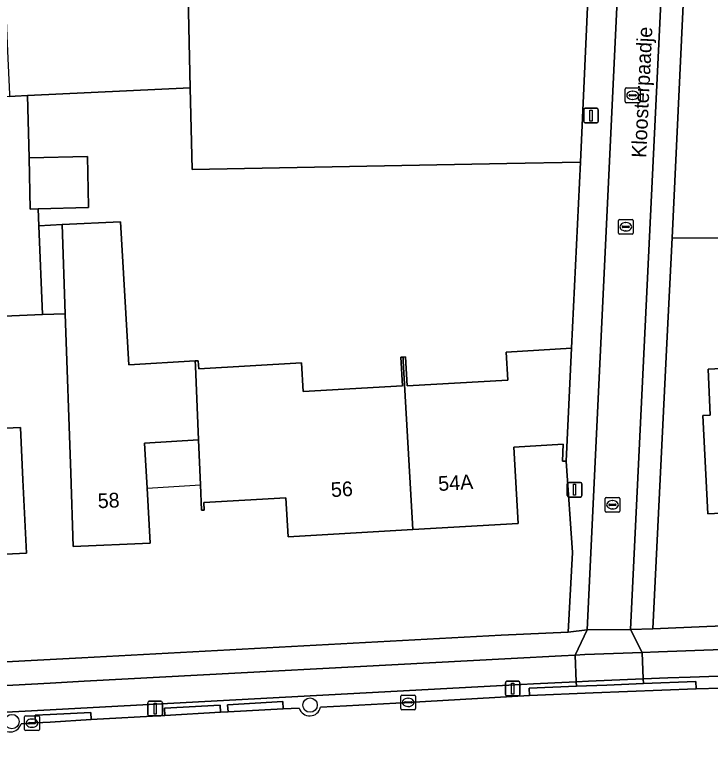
# Model space of a CAD drawing. Extents: x 157320 to 158835, y 386650 to 388491.
# Drawn here: x 157997.57 to 158044.9, y 387820.67 to 387870.56 of the extents above; entities that cross this region are included whole.
import ezdxf

# ---------------------------------------------------------------- set-up
doc = ezdxf.new("R2010")
doc.units = 0
for name, color, linetype in [('IMGEO_Berm_open', 7, 'Continuous'), ('IMGEO_Boom', 7, 'Continuous'), ('IMGEO_Erf', 7, 'Continuous'), ('IMGEO_Fietspad_open', 7, 'Continuous'), ('IMGEO_Kolk', 7, 'Continuous'), ('IMGEO_Lichtmast', 7, 'Continuous'), ('IMGEO_Muur', 7, 'Continuous'), ('IMGEO_Openbare_ruimte_label', 7, 'Continuous'), ('IMGEO_Pand', 7, 'Continuous'), ('IMGEO_Pand_nummerreeks', 7, 'Continuous'), ('IMGEO_Pand_overbouw', 7, 'Continuous'), ('IMGEO_Rijbaan_lokaal_open', 7, 'Continuous'), ('IMGEO_Voetpad_open', 7, 'Continuous')]:
    doc.layers.add(name, color=color, linetype=linetype)

msp = doc.modelspace()

# ---------------------------------------------------------------- linework, layer by layer
at = {"layer": 'IMGEO_Berm_open'}
for points in [[(158075.094, 387825.897), (158076.088, 387825.94), (158076.309, 387825.953), (158076.28, 387826.762), (158064.601, 387826.289), (158053.759, 387825.874), (158043.527, 387825.515), (158042.015, 387825.462), (158040.337, 387825.394), (158040.35, 387825.068), (158043.914, 387825.207), (158043.93, 387824.709), (158045.645, 387824.758), (158052.261, 387825.014)], [(158018.38, 387823.458), (158020.148, 387823.558), (158024.343, 387823.79), (158032.597, 387824.258), (158032.569, 387824.757), (158035.787, 387824.887), (158035.774, 387825.199), (158032.861, 387825.05), (158031.191, 387824.964), (158002.91, 387823.44), (158000, 387823.285), (157968.009, 387821.582), (157961.921, 387821.078), (157957.268, 387820.637), (157953.082, 387820.103), (157952.645, 387820.022), (157948.021, 387819.305), (157940.896, 387818.185), (157936.412, 387817.417), (157936.565, 387816.519), (157940.146, 387817.389), (157940.26, 387816.906), (157941.028, 387817.058)], [(157998.998, 387822.395), (157998.959, 387822.911), (158000, 387822.964), (158002.746, 387823.105), (158002.778, 387822.62), (158007.79, 387822.898), (158007.774, 387823.393), (158011.558, 387823.609), (158011.588, 387823.13), (158012.088, 387823.15), (158012.055, 387823.635), (158015.814, 387823.847), (158015.85, 387823.362), (158016.926, 387823.39)], [(157998.013, 387822.337), (157998.753, 387822.377), (157998.998, 387822.395)]]:
    msp.add_lwpolyline(points, dxfattribs=at)
for points in [[(158040.337, 387825.394), (158036.609, 387825.242), (158035.774, 387825.199), (158035.787, 387824.887), (158037.851, 387824.971), (158040.35, 387825.068)], [(158043.914, 387825.207), (158040.35, 387825.068), (158037.851, 387824.971), (158035.787, 387824.887), (158032.569, 387824.757), (158032.597, 387824.258), (158036.939, 387824.432), (158043.93, 387824.709)], [(158011.558, 387823.609), (158007.774, 387823.393), (158007.79, 387822.898), (158011.588, 387823.13)], [(158015.814, 387823.847), (158012.055, 387823.635), (158012.088, 387823.15), (158015.85, 387823.362)], [(158002.746, 387823.105), (158000, 387822.964), (157998.959, 387822.911), (157998.998, 387822.395), (158000, 387822.455), (158002.778, 387822.62)]]:
    msp.add_lwpolyline(points, close=True, dxfattribs=at)
for centre, radius, start, end in [((158017.643, 387823.628), 0.756, 198.3589, 346.9964), ((157997.257, 387822.566), 0.79, 202.421, 343.1231)]:
    msp.add_arc(centre, radius, start, end, dxfattribs=at)
at = {"layer": 'IMGEO_Boom'}
for centre in [(158017.67, 387823.604), (157997.386, 387822.483)]:
    msp.add_circle(centre, 0.489, dxfattribs=at)
at = {"layer": 'IMGEO_Erf'}
for points in [[(158050.574, 387877.893), (158050.656, 387855.368), (158042.292, 387855.397), (158041.943, 387848.225), (158040.997, 387828.8), (158044.651, 387828.952), (158058.483, 387829.485), (158064.233, 387829.716), (158081.763, 387830.395), (158106.071, 387831.35), (158115.368, 387831.696)], [(157967.86, 387825.005), (158000, 387826.708), (158002.14, 387826.821), (158030.673, 387828.373), (158035.22, 387828.561), (158035.52, 387833.989), (158035.089, 387840.19), (158034.852, 387840.206), (158034.896, 387841.359), (158031.531, 387841.159), (158031.829, 387835.953), (158024.661, 387835.543), (158016.173, 387835.058), (158016.022, 387837.699), (158010.432, 387837.379), (158010.461, 387836.865), (158010.284, 387836.855), (158010.218, 387838.578), (158010.084, 387841.641), (158006.413, 387841.431), (158006.588, 387838.37), (158006.802, 387834.63), (158001.559, 387834.393), (158001.385, 387839.39), (158001.008, 387850.226), (157999.479, 387850.161), (157995.262, 387849.982)]]:
    msp.add_lwpolyline(points, dxfattribs=at)
for points in [[(158036.059, 387860.538), (158031.06, 387860.444), (158009.66, 387860.041), (158009.504, 387865.584), (157998.456, 387865.055), (157998.555, 387860.824), (158002.521, 387860.918), (158002.6, 387857.512), (158002.602, 387857.439), (157999.173, 387857.358), (157999.222, 387856.211), (158000.797, 387856.284), (158004.781, 387856.47), (158005.337, 387846.756), (158009.859, 387847.014), (158010.064, 387847.026), (158010.096, 387846.482), (158017.09, 387846.882), (158017.202, 387844.925), (158023.963, 387845.312), (158023.851, 387847.268), (158023.996, 387847.276), (158024.155, 387847.285), (158024.267, 387845.314), (158031.119, 387845.706), (158031.01, 387847.616), (158035.458, 387847.871)], [(158050.956, 387846.753), (158051.017, 387845.494), (158051.141, 387845.5), (158054.759, 387845.675), (158054.733, 387846.216), (158057.841, 387846.367), (158058.039, 387842.275), (158058.28, 387837.28), (158051.526, 387836.954), (158044.717, 387836.625), (158044.394, 387843.309), (158044.893, 387843.333), (158044.742, 387846.453), (158049.737, 387846.694)], [(157988.922, 387843.699), (157988.866, 387844.847), (157993.89, 387845.094), (157994.028, 387842.298), (157997.963, 387842.491), (157998.137, 387838.937), (157998.382, 387833.942), (157994.052, 387833.73), (157993.99, 387834.984), (157990.828, 387834.829), (157990.635, 387838.775), (157989.167, 387838.704)]]:
    msp.add_lwpolyline(points, close=True, dxfattribs=at)
at = {"layer": 'IMGEO_Fietspad_open'}
for points in [[(158101.353, 387827.751), (158101.283, 387829.543), (158081.698, 387828.78), (158064.226, 387828.083), (158054.355, 387827.701), (158041.38, 387827.225), (158040.268, 387827.184), (158040.337, 387825.394), (158042.015, 387825.462), (158043.527, 387825.515), (158053.759, 387825.874), (158064.601, 387826.289), (158076.28, 387826.762), (158082.342, 387827.007)], [(158040.268, 387827.184), (158036.361, 387827.038), (158035.701, 387827.005), (158035.774, 387825.199), (158036.609, 387825.242), (158040.337, 387825.394)]]:
    msp.add_lwpolyline(points, close=True, dxfattribs=at)
for points in [[(158031.191, 387824.964), (158032.861, 387825.05), (158035.774, 387825.199), (158035.701, 387827.005), (158034.765, 387826.957), (158031.35, 387826.784), (158002.305, 387825.223), (158000, 387825.1), (157967.364, 387823.355), (157962.374, 387822.947), (157957.401, 387822.48), (157952.456, 387821.826), (157947.488, 387821.075), (157940.573, 387819.972), (157937.608, 387819.469), (157932.674, 387818.617)], [(157929.017, 387816.118), (157932.273, 387816.715), (157936.412, 387817.417), (157940.896, 387818.185), (157948.021, 387819.305), (157952.645, 387820.022), (157953.082, 387820.103), (157957.268, 387820.637), (157961.921, 387821.078), (157968.009, 387821.582), (158000, 387823.285), (158002.91, 387823.44), (158031.191, 387824.964)]]:
    msp.add_lwpolyline(points, dxfattribs=at)
at = {"layer": 'IMGEO_Kolk'}
for p, q in [((158039.114, 387864.652), (158039.114, 387865.504)), ((158039.189, 387865.578), (158040.041, 387865.578)), ((158039.602, 387865.358), (158039.627, 387865.358)), ((158040.115, 387865.504), (158040.115, 387864.652)), ((158039.373, 387865.072), (158039.373, 387865.084)), ((158039.811, 387865.035), (158039.413, 387865.035)), ((158039.416, 387865.121), (158039.814, 387865.121)), ((158039.857, 387865.084), (158039.857, 387865.072)), ((158040.041, 387864.578), (158039.189, 387864.578)), ((158039.625, 387864.798), (158039.6, 387864.798)), ((158038.646, 387855.712), (158038.646, 387856.564)), ((158038.721, 387856.638), (158039.573, 387856.638)), ((158039.134, 387856.418), (158039.159, 387856.418)), ((158039.647, 387856.564), (158039.647, 387855.712)), ((158038.905, 387856.132), (158038.905, 387856.144)), ((158039.343, 387856.095), (158038.945, 387856.095)), ((158038.948, 387856.181), (158039.346, 387856.181)), ((158039.157, 387855.858), (158039.132, 387855.858)), ((158039.389, 387856.144), (158039.389, 387856.132)), ((158039.573, 387855.638), (158038.721, 387855.638)), ((158037.741, 387836.805), (158037.741, 387837.657)), ((158037.816, 387837.731), (158038.668, 387837.731)), ((158038.229, 387837.511), (158038.254, 387837.511)), ((158038.742, 387837.657), (158038.742, 387836.805)), ((158038, 387837.225), (158038, 387837.237)), ((158038.438, 387837.188), (158038.04, 387837.188)), ((158038.043, 387837.274), (158038.441, 387837.274)), ((158038.252, 387836.951), (158038.227, 387836.951)), ((158038.484, 387837.237), (158038.484, 387837.225)), ((158038.668, 387836.731), (158037.816, 387836.731)), ((158023.842, 387823.366), (158023.842, 387824.218)), ((158023.917, 387824.292), (158024.769, 387824.292)), ((158024.33, 387824.072), (158024.355, 387824.072)), ((158024.843, 387824.218), (158024.843, 387823.366)), ((158024.101, 387823.786), (158024.101, 387823.798)), ((158024.539, 387823.749), (158024.141, 387823.749)), ((158024.144, 387823.835), (158024.542, 387823.835)), ((158024.353, 387823.512), (158024.328, 387823.512)), ((158024.585, 387823.798), (158024.585, 387823.786)), ((158024.769, 387823.292), (158023.917, 387823.292)), ((157998.252, 387821.951), (157998.252, 387822.803)), ((157998.327, 387822.877), (157999.179, 387822.877)), ((157998.554, 387822.42), (157998.952, 387822.42)), ((157998.74, 387822.657), (157998.765, 387822.657)), ((157999.253, 387822.803), (157999.253, 387821.951)), ((157998.511, 387822.371), (157998.511, 387822.383)), ((157998.949, 387822.334), (157998.551, 387822.334)), ((157998.763, 387822.097), (157998.738, 387822.097)), ((157998.995, 387822.383), (157998.995, 387822.371)), ((157999.179, 387821.877), (157998.327, 387821.877))]:
    msp.add_line(p, q, dxfattribs=at)
for points in [[(158039.114, 387864.652), (158039.114, 387865.504)], [(158039.189, 387865.578), (158040.041, 387865.578)], [(158040.115, 387865.504), (158040.115, 387864.652)], [(158040.041, 387864.578), (158039.189, 387864.578)], [(158038.646, 387855.712), (158038.646, 387856.564)], [(158038.721, 387856.638), (158039.573, 387856.638)], [(158039.647, 387856.564), (158039.647, 387855.712)], [(158039.573, 387855.638), (158038.721, 387855.638)], [(158037.741, 387836.805), (158037.741, 387837.657)], [(158037.816, 387837.731), (158038.668, 387837.731)], [(158038.742, 387837.657), (158038.742, 387836.805)], [(158038.668, 387836.731), (158037.816, 387836.731)], [(158023.842, 387823.366), (158023.842, 387824.218)], [(158023.917, 387824.292), (158024.769, 387824.292)], [(158024.843, 387824.218), (158024.843, 387823.366)], [(158024.769, 387823.292), (158023.917, 387823.292)], [(157998.252, 387821.951), (157998.252, 387822.803)], [(157998.327, 387822.877), (157999.179, 387822.877)], [(157999.253, 387822.803), (157999.253, 387821.951)], [(157999.179, 387821.877), (157998.327, 387821.877)]]:
    msp.add_lwpolyline(points, dxfattribs=at)
for centre, radius, start, end in [((158039.191, 387865.502), 0.0765, 91.552, 178.448), ((158039.191, 387865.502), 0.0765, 91.552, 178.448), ((158040.039, 387865.502), 0.0765, 1.552, 88.448), ((158040.039, 387865.502), 0.0765, 1.552, 88.448), ((158039.413, 387865.081), 0.0403, 85.8775, 175.7526), ((158039.41, 387865.071), 0.0366, 178.938, 274.7102), ((158039.814, 387865.078), 0.043, 264.8664, 352.4533), ((158039.818, 387865.083), 0.0386, 1.7309, 96.639), ((158039.191, 387864.654), 0.0765, 181.552, 268.448), ((158039.191, 387864.654), 0.0765, 181.552, 268.448), ((158040.039, 387864.654), 0.0765, 271.552, 358.448), ((158040.039, 387864.654), 0.0765, 271.552, 358.448), ((158038.723, 387856.562), 0.0765, 91.552, 178.448), ((158038.723, 387856.562), 0.0765, 91.552, 178.448), ((158039.571, 387856.562), 0.0765, 1.552, 88.448), ((158039.571, 387856.562), 0.0765, 1.552, 88.448), ((158038.945, 387856.141), 0.0403, 85.8775, 175.7526), ((158038.942, 387856.131), 0.0366, 178.938, 274.7102), ((158039.346, 387856.138), 0.043, 264.8664, 352.4533), ((158039.35, 387856.143), 0.0386, 1.7309, 96.639), ((158038.723, 387855.714), 0.0765, 181.552, 268.448), ((158038.723, 387855.714), 0.0765, 181.552, 268.448), ((158039.571, 387855.714), 0.0765, 271.552, 358.448), ((158039.571, 387855.714), 0.0765, 271.552, 358.448), ((158037.818, 387837.655), 0.0765, 91.552, 178.448), ((158037.818, 387837.655), 0.0765, 91.552, 178.448), ((158038.666, 387837.655), 0.0765, 1.552, 88.448), ((158038.666, 387837.655), 0.0765, 1.552, 88.448), ((158038.04, 387837.234), 0.0403, 85.8775, 175.7526), ((158038.037, 387837.224), 0.0366, 178.938, 274.7102), ((158038.441, 387837.231), 0.043, 264.8664, 352.4533), ((158038.445, 387837.236), 0.0386, 1.7309, 96.639), ((158037.818, 387836.807), 0.0765, 181.552, 268.448), ((158037.818, 387836.807), 0.0765, 181.552, 268.448), ((158038.666, 387836.807), 0.0765, 271.552, 358.448), ((158038.666, 387836.807), 0.0765, 271.552, 358.448), ((158023.919, 387824.216), 0.0765, 91.552, 178.448), ((158023.919, 387824.216), 0.0765, 91.552, 178.448), ((158024.767, 387824.216), 0.0765, 1.552, 88.448), ((158024.767, 387824.216), 0.0765, 1.552, 88.448), ((158024.141, 387823.795), 0.0403, 85.8775, 175.7526), ((158024.138, 387823.785), 0.0366, 178.938, 274.7102), ((158024.542, 387823.792), 0.043, 264.8664, 352.4533), ((158024.546, 387823.797), 0.0386, 1.7309, 96.639), ((158023.919, 387823.368), 0.0765, 181.552, 268.448), ((158023.919, 387823.368), 0.0765, 181.552, 268.448), ((158024.767, 387823.368), 0.0765, 271.552, 358.448), ((158024.767, 387823.368), 0.0765, 271.552, 358.448), ((157998.329, 387822.801), 0.0765, 91.552, 178.448), ((157998.329, 387822.801), 0.0765, 91.552, 178.448), ((157998.551, 387822.38), 0.0403, 85.8775, 175.7526), ((157998.956, 387822.382), 0.0386, 1.7309, 96.639), ((157999.177, 387822.801), 0.0765, 1.552, 88.448), ((157999.177, 387822.801), 0.0765, 1.552, 88.448), ((157998.329, 387821.953), 0.0765, 181.552, 268.448), ((157998.329, 387821.953), 0.0765, 181.552, 268.448), ((157998.548, 387822.37), 0.0366, 178.938, 274.7102), ((157998.952, 387822.377), 0.043, 264.8664, 352.4533), ((157999.177, 387821.953), 0.0765, 271.552, 358.448), ((157999.177, 387821.953), 0.0765, 271.552, 358.448)]:
    msp.add_arc(centre, radius, start, end, dxfattribs=at)
for centre, major_axis, ratio, start_param, end_param in [((158039.601, 387865.078), (-0.387, 0.002), 0.722429, 4.712389, 7.853982), ((158039.626, 387865.078), (-0.39, 0.002), 0.717154, 1.570796, 4.712389), ((158039.133, 387856.138), (-0.387, 0.002), 0.722429, 4.712389, 7.853982), ((158039.158, 387856.138), (-0.39, 0.002), 0.717154, 1.570796, 4.712389), ((158038.228, 387837.231), (-0.387, 0.002), 0.722429, 4.712389, 7.853982), ((158038.253, 387837.231), (-0.39, 0.002), 0.717154, 1.570796, 4.712389), ((158024.329, 387823.792), (-0.387, 0.002), 0.722429, 4.712389, 7.853982), ((158024.354, 387823.792), (-0.39, 0.002), 0.717154, 1.570796, 4.712389), ((157998.739, 387822.377), (-0.387, 0.002), 0.722429, 4.712389, 7.853982), ((157998.764, 387822.377), (-0.39, 0.002), 0.717154, 1.570796, 4.712389)]:
    msp.add_ellipse(centre, major_axis=major_axis, ratio=ratio, start_param=start_param, end_param=end_param, dxfattribs=at)
at = {"layer": 'IMGEO_Lichtmast'}
for p, q in [((158036.284, 387863.297), (158036.284, 387864.097)), ((158036.284, 387864.097), (158036.284, 387863.297)), ((158036.384, 387864.197), (158037.174, 387864.197)), ((158037.174, 387864.197), (158036.384, 387864.197)), ((158037.274, 387864.097), (158037.274, 387863.297)), ((158037.274, 387863.297), (158037.274, 387864.097)), ((158037.174, 387863.197), (158036.384, 387863.197)), ((158036.384, 387863.197), (158037.174, 387863.197)), ((158035.167, 387837.856), (158035.167, 387838.656)), ((158035.167, 387838.656), (158035.167, 387837.856)), ((158035.267, 387838.756), (158036.057, 387838.756)), ((158036.057, 387838.756), (158035.267, 387838.756)), ((158036.157, 387838.656), (158036.157, 387837.856)), ((158036.157, 387837.856), (158036.157, 387838.656)), ((158036.057, 387837.756), (158035.267, 387837.756)), ((158035.267, 387837.756), (158036.057, 387837.756)), ((158030.955, 387824.328), (158030.955, 387825.128)), ((158030.955, 387825.128), (158030.955, 387824.328)), ((158031.055, 387825.228), (158031.845, 387825.228)), ((158031.845, 387825.228), (158031.055, 387825.228)), ((158031.945, 387825.128), (158031.945, 387824.328)), ((158031.945, 387824.328), (158031.945, 387825.128)), ((158031.845, 387824.228), (158031.055, 387824.228)), ((158031.055, 387824.228), (158031.845, 387824.228)), ((158006.635, 387822.971), (158006.635, 387823.771)), ((158006.635, 387823.771), (158006.635, 387822.971)), ((158006.735, 387823.871), (158007.525, 387823.871)), ((158007.525, 387823.871), (158006.735, 387823.871)), ((158007.625, 387823.771), (158007.625, 387822.971)), ((158007.625, 387822.971), (158007.625, 387823.771)), ((158007.525, 387822.871), (158006.735, 387822.871)), ((158006.735, 387822.871), (158007.525, 387822.871))]:
    msp.add_line(p, q, dxfattribs=at)
for points in [[(158036.704, 387864.072), (158036.854, 387864.072), (158036.854, 387863.322), (158036.704, 387863.322), (158036.704, 387864.072)], [(158035.587, 387838.631), (158035.737, 387838.631), (158035.737, 387837.881), (158035.587, 387837.881), (158035.587, 387838.631)], [(158031.375, 387825.103), (158031.525, 387825.103), (158031.525, 387824.353), (158031.375, 387824.353), (158031.375, 387825.103)], [(158007.055, 387823.746), (158007.205, 387823.746), (158007.205, 387822.996), (158007.055, 387822.996), (158007.055, 387823.746)]]:
    msp.add_lwpolyline(points, dxfattribs=at)
for centre, start, end in [((158036.384, 387864.097), 90, 180), ((158036.384, 387864.097), 90, 180), ((158037.174, 387864.097), 0, 90), ((158037.174, 387864.097), 360, 90), ((158036.384, 387863.297), 180, 270), ((158036.384, 387863.297), 180, 270), ((158037.174, 387863.297), 270, 0), ((158037.174, 387863.297), 270, 0), ((158035.267, 387838.656), 90, 180), ((158035.267, 387838.656), 90, 180), ((158036.057, 387838.656), 0, 90), ((158036.057, 387838.656), 360, 90), ((158035.267, 387837.856), 180, 270), ((158035.267, 387837.856), 180, 270), ((158036.057, 387837.856), 270, 0), ((158036.057, 387837.856), 270, 0), ((158031.055, 387825.128), 90, 180), ((158031.055, 387825.128), 90, 180), ((158031.845, 387825.128), 0, 90), ((158031.845, 387825.128), 360, 90), ((158031.055, 387824.328), 180, 270), ((158031.055, 387824.328), 180, 270), ((158031.845, 387824.328), 270, 0), ((158031.845, 387824.328), 270, 0), ((158006.735, 387823.771), 90, 180), ((158006.735, 387823.771), 90, 180), ((158007.525, 387823.771), 0, 90), ((158007.525, 387823.771), 360, 90), ((158006.735, 387822.971), 180, 270), ((158006.735, 387822.971), 180, 270), ((158007.525, 387822.971), 270, 0), ((158007.525, 387822.971), 270, 0)]:
    msp.add_arc(centre, 0.1, start, end, dxfattribs=at)
at = {"layer": 'IMGEO_Muur'}
msp.add_lwpolyline([(158042.292, 387855.397), (158041.943, 387848.225)], dxfattribs=at)
at = {"layer": 'IMGEO_Pand'}
for points in [[(158009.156, 387882.144), (158009.504, 387865.584), (158009.66, 387860.041), (158031.06, 387860.444), (158036.059, 387860.538), (158037.071, 387882.67)], [(158009.156, 387882.144), (157996.638, 387881.908), (157996.76, 387875.444), (157997.087, 387868.088), (157997.216, 387865.166), (157997.224, 387864.998), (157997.619, 387865.016), (157998.456, 387865.055), (158009.504, 387865.584)], [(158043.348, 387877.515), (158042.292, 387855.397), (158050.656, 387855.368), (158050.574, 387877.893)], [(157998.555, 387860.824), (157998.456, 387865.055), (157997.619, 387865.016), (157997.224, 387864.998), (157993.326, 387864.815), (157987.312, 387864.534), (157986.287, 387864.446), (157987.119, 387856.965), (157994.953, 387857.259), (157995.262, 387849.982), (157999.479, 387850.161), (157999.222, 387856.211), (157999.173, 387857.358), (157998.637, 387857.345)], [(158002.521, 387860.918), (157998.555, 387860.824), (157998.637, 387857.345), (157999.173, 387857.358), (158002.602, 387857.439), (158002.6, 387857.512)], [(158009.865, 387846.648), (158009.859, 387847.014), (158005.337, 387846.756), (158004.781, 387856.47), (158000.797, 387856.284), (158001.008, 387850.226), (158001.385, 387839.39), (158001.559, 387834.393), (158006.802, 387834.63), (158006.588, 387838.37), (158006.413, 387841.431), (158010.084, 387841.641)], [(158000.797, 387856.284), (157999.222, 387856.211), (157999.479, 387850.161), (158001.008, 387850.226)], [(158024.661, 387835.543), (158031.829, 387835.953), (158031.531, 387841.159), (158034.896, 387841.359), (158034.852, 387840.206), (158035.089, 387840.19), (158035.458, 387847.871), (158031.01, 387847.616), (158031.119, 387845.706), (158024.267, 387845.314), (158024.155, 387847.285), (158023.996, 387847.276), (158024.009, 387847.001)], [(158024.009, 387847.001), (158023.996, 387847.276), (158023.851, 387847.268), (158023.963, 387845.312), (158017.202, 387844.925), (158017.09, 387846.882), (158010.096, 387846.482), (158010.064, 387847.026), (158009.859, 387847.014), (158009.865, 387846.648), (158010.084, 387841.641), (158010.218, 387838.578), (158010.284, 387836.855), (158010.461, 387836.865), (158010.432, 387837.379), (158016.022, 387837.699), (158016.173, 387835.058), (158024.661, 387835.543)], [(158051.141, 387845.5), (158051.017, 387845.494), (158050.956, 387846.753), (158049.737, 387846.694), (158044.742, 387846.453), (158044.893, 387843.333), (158044.394, 387843.309), (158044.717, 387836.625), (158051.526, 387836.954), (158051.233, 387843.546)], [(157998.137, 387838.937), (157997.963, 387842.491), (157994.028, 387842.298), (157993.89, 387845.094), (157988.866, 387844.847), (157988.922, 387843.699), (157989.167, 387838.704), (157990.635, 387838.775), (157990.828, 387834.829), (157993.99, 387834.984), (157994.052, 387833.73), (157998.382, 387833.942)]]:
    msp.add_lwpolyline(points, close=True, dxfattribs=at)
at = {"layer": 'IMGEO_Pand_overbouw'}
msp.add_lwpolyline([(158010.084, 387841.641), (158006.413, 387841.431), (158006.588, 387838.37), (158010.218, 387838.578)], close=True, dxfattribs=at)
at = {"layer": 'IMGEO_Rijbaan_lokaal_open'}
msp.add_lwpolyline([(158039.466, 387828.75), (158043.063, 387903.287), (158040.08, 387903.443), (158036.52, 387828.715)], close=True, dxfattribs=at)
for points in [[(158052.261, 387825.014), (158045.645, 387824.758), (158043.93, 387824.709), (158036.939, 387824.432), (158032.597, 387824.258), (158024.343, 387823.79), (158020.148, 387823.558), (158018.38, 387823.458)], [(158016.926, 387823.39), (158015.85, 387823.362), (158012.088, 387823.15), (158011.588, 387823.13), (158007.79, 387822.898), (158002.778, 387822.62), (158000, 387822.455), (157998.998, 387822.395), (157998.753, 387822.377), (157998.013, 387822.337)]]:
    msp.add_lwpolyline(points, dxfattribs=at)
for centre, radius, start, end in [((158017.643, 387823.628), 0.756, 198.3589, 346.9964), ((157997.257, 387822.566), 0.79, 202.421, 343.1231)]:
    msp.add_arc(centre, radius, start, end, dxfattribs=at)
at = {"layer": 'IMGEO_Voetpad_open'}
for points in [[(158039.984, 387991.218), (158039.985, 387991.425), (158038.419, 387991.429), (158038.243, 387908.735), (158038.235, 387907.262), (158038.103, 387904.471), (158037.367, 387888.914), (158037.071, 387882.67), (158036.059, 387860.538), (158035.458, 387847.871), (158035.089, 387840.19), (158035.52, 387833.989), (158035.22, 387828.561), (158036.52, 387828.715), (158040.08, 387903.443), (158039.768, 387904.371)], [(158044.558, 387903.19), (158043.063, 387903.287), (158039.466, 387828.75), (158040.997, 387828.8), (158041.943, 387848.225), (158042.292, 387855.397), (158043.348, 387877.515), (158043.42, 387879.034)], [(158039.466, 387828.75), (158036.52, 387828.715), (158035.701, 387827.005), (158036.361, 387827.038), (158040.268, 387827.184)]]:
    msp.add_lwpolyline(points, close=True, dxfattribs=at)
for points in [[(158115.368, 387831.696), (158106.071, 387831.35), (158081.763, 387830.395), (158064.233, 387829.716), (158058.483, 387829.485), (158044.651, 387828.952), (158040.997, 387828.8), (158039.466, 387828.75), (158040.268, 387827.184), (158041.38, 387827.225), (158054.355, 387827.701), (158064.226, 387828.083), (158081.698, 387828.78), (158101.283, 387829.543), (158107.359, 387829.78), (158115.376, 387830.081)], [(157967.364, 387823.355), (158000, 387825.1), (158002.305, 387825.223), (158031.35, 387826.784), (158034.765, 387826.957), (158035.701, 387827.005), (158036.52, 387828.715), (158035.22, 387828.561), (158030.673, 387828.373), (158002.14, 387826.821), (158000, 387826.708), (157967.86, 387825.005)]]:
    msp.add_lwpolyline(points, dxfattribs=at)

# ---------------------------------------------------------------- texts
at = {"layer": 'IMGEO_Openbare_ruimte_label'}
msp.add_text('Kloosterpaadje', height=1, rotation=87.2492, dxfattribs=at).set_placement((158040.53, 387860.808))
at = {"layer": 'IMGEO_Pand_nummerreeks'}
for s, rotation, p in [('54A', 3.2718, (158026.416, 387838.167)), ('56', 3.2716, (158019.118, 387837.75)), ('58', 2.5898, (158003.245, 387836.992))]:
    msp.add_text(s, height=1, rotation=rotation, dxfattribs=at).set_placement(p)

doc.saveas('drawing.dxf')
